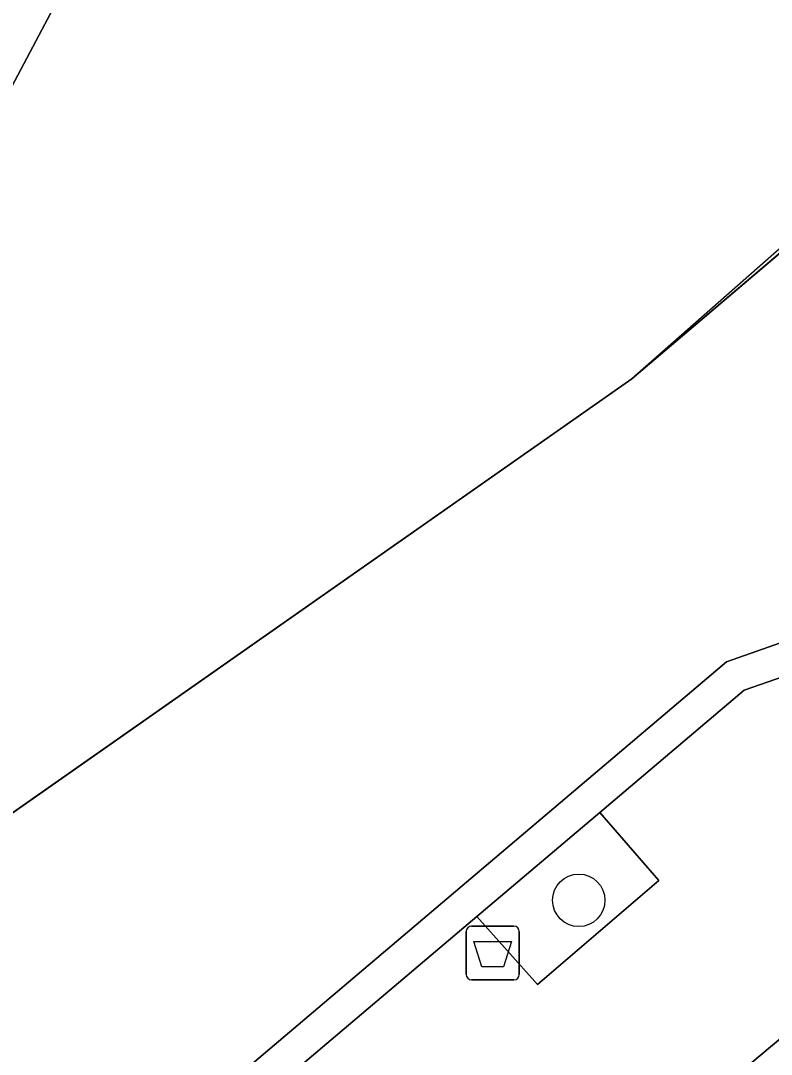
# Model space of a CAD drawing. Extents: x 161087 to 161926, y 382572 to 383873.
# Drawn here: x 161710.88 to 161724.88, y 382914.81 to 382934.09 of the extents above; entities that cross this region are included whole.
import ezdxf

# ---------------------------------------------------------------- set-up
doc = ezdxf.new("R2010")
doc.units = 0
for name, color, linetype in [('IMGEO_Afvalbak', 7, 'Continuous'), ('IMGEO_Boom', 7, 'Continuous'), ('IMGEO_Fietspad_gesloten', 7, 'Continuous'), ('IMGEO_Groenvoorziening', 7, 'Continuous'), ('IMGEO_Muur', 7, 'Continuous'), ('IMGEO_Voetpad_open', 7, 'Continuous'), ('IMGEO_Walbescherming', 7, 'Continuous'), ('IMGEO_Waterloop', 7, 'Continuous')]:
    doc.layers.add(name, color=color, linetype=linetype)

msp = doc.modelspace()

# ---------------------------------------------------------------- linework, layer by layer
at = {"layer": 'IMGEO_Afvalbak'}
for p, q in [((161719.193, 382916.303), (161719.193, 382917.103)), ((161719.193, 382917.103), (161719.193, 382916.303)), ((161719.293, 382917.203), (161720.083, 382917.203)), ((161720.083, 382917.203), (161719.293, 382917.203)), ((161720.183, 382917.103), (161720.183, 382916.303)), ((161720.183, 382916.303), (161720.183, 382917.103)), ((161720.083, 382916.203), (161719.293, 382916.203)), ((161719.293, 382916.203), (161720.083, 382916.203))]:
    msp.add_line(p, q, dxfattribs=at)
msp.add_lwpolyline([(161719.336, 382916.917), (161720.04, 382916.917), (161719.891, 382916.447), (161719.485, 382916.447), (161719.336, 382916.917)], dxfattribs=at)
for centre, start, end in [((161719.293, 382917.103), 90, 180), ((161719.293, 382917.103), 90, 180), ((161720.083, 382917.103), 0, 90), ((161720.083, 382917.103), 360, 90), ((161719.293, 382916.303), 180, 270), ((161719.293, 382916.303), 180, 270), ((161720.083, 382916.303), 270, 0), ((161720.083, 382916.303), 270, 0)]:
    msp.add_arc(centre, 0.1, start, end, dxfattribs=at)
at = {"layer": 'IMGEO_Boom'}
msp.add_circle((161721.292, 382917.685), 0.489, dxfattribs=at)
at = {"layer": 'IMGEO_Fietspad_gesloten'}
msp.add_lwpolyline([(161738.884, 382926.708), (161732.555, 382921.395), (161719.18, 382910.184), (161712.974, 382904.937), (161711.79, 382903.898), (161705.064, 382898.281), (161697.348, 382891.796), (161699.217, 382887.862), (161707.791, 382895.076), (161721.95, 382906.976), (161735.249, 382918.203), (161742.366, 382924.182)], dxfattribs=at)
at = {"layer": 'IMGEO_Groenvoorziening'}
for points in [[(161764.784, 383024.938), (161761.545, 383027.521), (161758.426, 383029.994), (161740.45, 382984.512), (161731.348, 382964.654), (161727.347, 382959.466), (161726.694, 382957.106), (161693.352, 382924.798), (161684.407, 382919.024), (161684.56, 382918.709), (161702.106, 382924.334), (161705.33, 382926.507), (161708.818, 382929.281), (161712.224, 382935.704), (161730.015, 382950.57), (161736.475, 382957.843), (161744.027, 382973.55), (161757.459, 383006.424)], [(161779.031, 383002.768), (161780.109, 383012.719), (161780.093, 383012.732), (161779.375, 383013.304), (161774.216, 383017.418), (161760.107, 382982.304), (161748.448, 382957.016), (161735.623, 382939.154), (161726.255, 382930.782), (161722.28, 382927.406), (161706.531, 382916.376), (161695.98, 382909.588), (161693.156, 382907.863), (161690.678, 382906.133), (161692.813, 382901.743), (161694.905, 382897.444), (161724.049, 382922.13), (161735.799, 382926.263), (161738.292, 382928.48)], [(161721.683, 382919.323), (161719.394, 382917.386), (161720.52, 382916.114), (161722.786, 382918.055)]]:
    msp.add_lwpolyline(points, close=True, dxfattribs=at)
at = {"layer": 'IMGEO_Muur'}
msp.add_lwpolyline([(161719.394, 382917.386), (161721.683, 382919.323), (161724.38, 382921.606), (161736.217, 382925.716), (161739.061, 382928.267), (161739.114, 382928.366), (161749.772, 382948.32), (161764.889, 382975.647), (161779.559, 383002.535), (161780.48, 383012.423), (161780.109, 383012.719), (161779.031, 383002.768), (161738.292, 382928.48), (161735.799, 382926.263), (161724.049, 382922.13), (161694.905, 382897.444), (161692.813, 382901.743), (161692.506, 382901.594), (161692.628, 382901.342), (161693.006, 382900.556), (161694.929, 382896.679), (161698.579, 382899.768)], close=True, dxfattribs=at)
at = {"layer": 'IMGEO_Voetpad_open'}
for points in [[(161784.98, 383014.355), (161781.826, 383017.01), (161780.093, 383012.732), (161780.109, 383012.719), (161780.48, 383012.423), (161779.559, 383002.535), (161764.889, 382975.647), (161749.772, 382948.32), (161739.114, 382928.366), (161739.061, 382928.267), (161736.217, 382925.716), (161724.38, 382921.606), (161721.683, 382919.323), (161722.786, 382918.055), (161720.52, 382916.114), (161719.394, 382917.386), (161698.579, 382899.768), (161699.567, 382898.624), (161695.623, 382895.286), (161697.348, 382891.796), (161705.064, 382898.281), (161711.79, 382903.898)], [(161711.79, 382903.898), (161709.669, 382906.357), (161710.909, 382907.377), (161712.974, 382904.937), (161719.18, 382910.184), (161732.555, 382921.395), (161738.884, 382926.708)]]:
    msp.add_lwpolyline(points, dxfattribs=at)
at = {"layer": 'IMGEO_Walbescherming'}
for points in [[(161684.56, 382918.709), (161702.106, 382924.334), (161705.33, 382926.507), (161708.818, 382929.281), (161712.224, 382935.704), (161730.015, 382950.57), (161736.475, 382957.843), (161744.027, 382973.55), (161757.459, 383006.424), (161764.784, 383024.938)], [(161774.216, 383017.418), (161760.107, 382982.304), (161748.448, 382957.016), (161735.623, 382939.154), (161722.28, 382927.406), (161706.531, 382916.376), (161695.98, 382909.588), (161693.156, 382907.863), (161690.678, 382906.133)]]:
    msp.add_lwpolyline(points, dxfattribs=at)
at = {"layer": 'IMGEO_Waterloop'}
for points in [[(161657.159, 382893.749), (161664.2, 382895.285), (161670.194, 382897.122), (161679.954, 382900.706), (161690.678, 382906.133), (161693.156, 382907.863), (161695.98, 382909.588), (161706.531, 382916.376), (161722.28, 382927.406), (161726.255, 382930.782), (161735.623, 382939.154), (161748.448, 382957.016), (161760.107, 382982.304), (161774.216, 383017.418), (161774.349, 383017.679), (161775.315, 383019.573), (161776.357, 383021.615), (161776.473, 383021.844), (161778.334, 383025.491), (161778.45, 383025.718), (161778.56, 383025.934), (161771.435, 383031.567), (161829.761, 383155.16)], [(161768.16, 383034.068), (161766.686, 383030.084), (161766.594, 383029.834), (161765.618, 383027.194), (161764.889, 383025.222), (161764.784, 383024.938), (161757.459, 383006.424), (161744.027, 382973.55), (161736.475, 382957.843), (161730.015, 382950.57), (161712.224, 382935.704), (161708.818, 382929.281), (161705.33, 382926.507), (161702.106, 382924.334), (161684.56, 382918.709), (161684.3, 382918.626), (161679.531, 382916.561), (161676.869, 382915.408), (161673.789, 382914.075), (161673.522, 382913.959), (161660.102, 382908.373)]]:
    msp.add_lwpolyline(points, dxfattribs=at)

doc.saveas('drawing.dxf')
